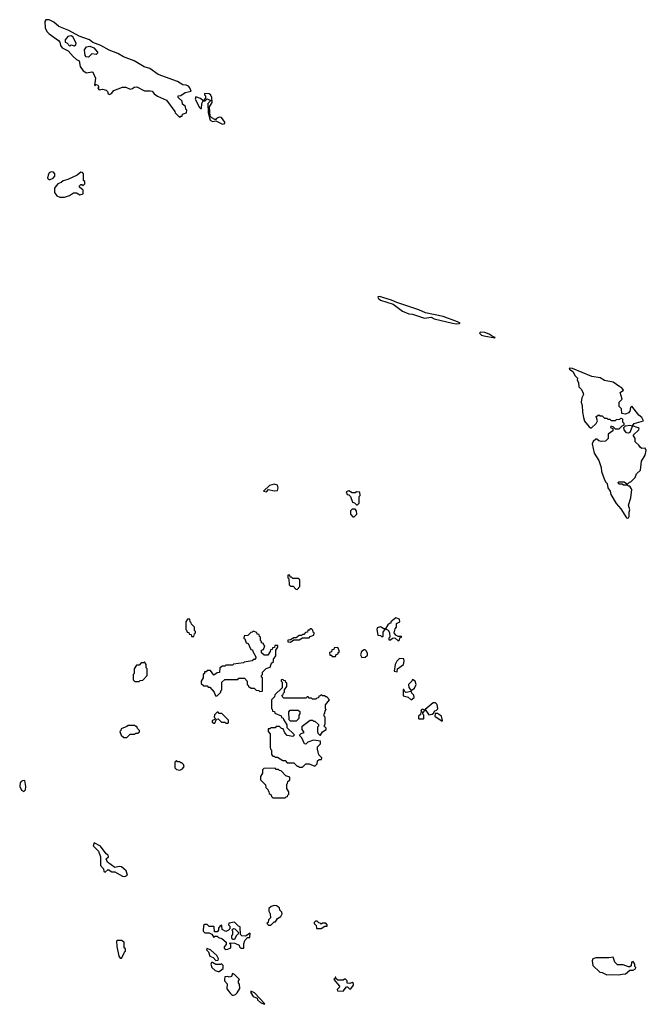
# Model space of a CAD drawing. Extents: x 2889633 to 3052318, y 540750 to 918690.
# Tile 396 of 656: x 2946668 to 2952376, y 804580 to 813550. Entities that reach past the tile are written whole.
import ezdxf

# ---------------------------------------------------------------- set-up
doc = ezdxf.new("R2010")
doc.units = 0

msp = doc.modelspace()

# ---------------------------------------------------------------- linework, layer by layer
at = {"layer": '0CON02XD'}
for points in [[(2948125, 812660), (2948135, 812670), (2948148.3, 812671.7), (2948151.7, 812688.3), (2948188.3, 812701.7), (2948190, 812725), (2948180, 812735), (2948178.3, 812758.3), (2948151.7, 812781.7), (2948148.3, 812808.3), (2948111.7, 812841.7), (2948110, 812855), (2948135, 812860), (2948175, 812886.2), (2948230, 812900), (2948218.3, 812928.3), (2948205, 812943.3), (2948185, 812953.8), (2948155, 812956.7), (2948106.6, 812986.6), (2947929.3, 813049.3), (2947853.3, 813106.7), (2947800.5, 813120.5), (2947710, 813175), (2947612, 813212), (2947562.7, 813242.7), (2947482.9, 813272.9), (2947406.7, 813315), (2947332.9, 813342.9), (2947302.5, 813365), (2947208.8, 813398.8), (2947115, 813452.9), (2947025, 813489.4), (2946978.2, 813528.2), (2946935, 813549.4), (2946905, 813550), (2946896.7, 813535), (2946900, 813475), (2946915, 813442.5), (2946935, 813420), (2947021.2, 813361.2), (2947032, 813345), (2947038.8, 813315), (2947053.3, 813295), (2947110, 813265), (2947153.8, 813215), (2947185, 813187.5), (2947210, 813175), (2947217.5, 813125), (2947245, 813083.3), (2947276.4, 813066.4), (2947325, 813076.2), (2947335, 813072.5), (2947358.3, 813018.3), (2947350, 812955), (2947355, 812950), (2947365, 812960), (2947380, 812955), (2947387.5, 812935), (2947380, 812925), (2947391.7, 812911.7), (2947423, 812917), (2947455, 812907.5), (2947467.5, 812895), (2947473.6, 812873.6), (2947485, 812870), (2947505, 812877.5), (2947526.4, 812903.6), (2947605, 812936.2), (2947635, 812936), (2947675, 812917.5), (2947695, 812922.5), (2947710, 812935), (2947735, 812938.8), (2947805, 812902.5), (2947855, 812903.3), (2947875, 812897.5), (2947893.6, 812873.6), (2947923.9, 812853.9), (2948006.4, 812816.4), (2948080, 812715), (2948085, 812700), (2948125, 812660)], [(2947125, 813310), (2947135, 813320), (2947165, 813312.5), (2947179.3, 813320.7), (2947182.5, 813335), (2947152.5, 813395), (2947135, 813403.3), (2947105, 813397.5), (2947082.5, 813365), (2947082.5, 813345), (2947098.3, 813338.3), (2947125, 813310)], [(2947295, 813210), (2947273, 813213), (2947263, 813223), (2947257.5, 813275), (2947276.4, 813303.6), (2947305, 813308.8), (2947343, 813293), (2947377.5, 813255), (2947377.5, 813245), (2947365, 813233.3), (2947325, 813240), (2947295, 813210)], [(2948515, 812597.5), (2948535, 812603.3), (2948536.7, 812615), (2948505, 812660), (2948485, 812662.5), (2948460.7, 812649.3), (2948455, 812640), (2948445, 812640), (2948417.5, 812655), (2948401.7, 812671.7), (2948397.5, 812755), (2948420, 812795), (2948416.7, 812845), (2948406.2, 812865), (2948392.5, 812875), (2948351.7, 812878.3), (2948350, 812865), (2948360, 812855), (2948360, 812835), (2948340, 812810), (2948358.3, 812811.7), (2948375, 812830), (2948410, 812815), (2948380, 812785), (2948383.3, 812705), (2948403.3, 812635), (2948425, 812622), (2948455, 812630), (2948515, 812597.5)], [(2948325, 812740), (2948327.5, 812785), (2948340, 812810), (2948315, 812832.5), (2948273, 812847), (2948267.5, 812825), (2948305, 812750), (2948315, 812740), (2948325, 812740)], [(2946933, 812093), (2946945, 812093.3), (2946972.3, 812107.7), (2946986.2, 812125), (2946986.7, 812145), (2946975, 812160), (2946955, 812163.3), (2946937.5, 812155), (2946926.2, 812135), (2946920, 812105), (2946933, 812093)], [(2947032.3, 811932.3), (2947075, 811934.2), (2947121.7, 811948.3), (2947157, 811973), (2947185, 811972.5), (2947216.4, 811953.6), (2947245.8, 811964.2), (2947245.9, 811995.9), (2947212.5, 812025), (2947212.5, 812035), (2947225, 812050), (2947235, 812050), (2947245, 812040), (2947260, 812055), (2947260, 812075), (2947250, 812085), (2947250, 812145), (2947238.3, 812158.3), (2947225, 812160), (2947190, 812135), (2947105, 812093.3), (2947065, 812083.3), (2947045, 812066.7), (2947015.9, 812054.1), (2946990, 812025), (2946983.3, 812015), (2946984, 811975), (2947005.8, 811945.8), (2947032.3, 811932.3)], [(2950645, 810778.8), (2950675, 810782.5), (2950680, 810785), (2950655, 810798.8), (2950525.8, 810845.8), (2950365, 810878), (2950305, 810907.5), (2950102.1, 810972.1), (2950055, 810994.2), (2949945, 811028.8), (2949930, 811025), (2949933.2, 811013.2), (2949955, 810994), (2950068.6, 810958.6), (2950153.4, 810893.4), (2950211.2, 810871.2), (2950247, 810867), (2950355, 810832), (2950415, 810838.8), (2950444.2, 810824.2), (2950610, 810785), (2950645, 810778.8)], [(2950995, 810652.5), (2951000, 810655), (2950980, 810660), (2950945.7, 810685.7), (2950905, 810701.2), (2950866.7, 810703.3), (2950857.5, 810695), (2950875, 810676.7), (2950895, 810668.8), (2950995, 810652.5)], [(2952205, 809007.5), (2952215, 809012.5), (2952221.2, 809025), (2952220, 809065), (2952225.7, 809085), (2952214.1, 809125.9), (2952235.8, 809195), (2952245, 809270), (2952225, 809300), (2952215, 809300), (2952205, 809310), (2952168.3, 809308.3), (2952155, 809320), (2952125, 809320), (2952120, 809335), (2952125, 809340), (2952175, 809340), (2952205, 809320), (2952221.7, 809338.3), (2952235, 809340), (2952275, 809380), (2952286.2, 809413.8), (2952324, 809445), (2952332, 809528), (2952365, 809582.5), (2952376, 809625), (2952365, 809647.5), (2952335, 809643.8), (2952322, 809652), (2952307.5, 809675), (2952273.8, 809703.8), (2952273.8, 809735), (2952257.5, 809765), (2952307.5, 809815), (2952310, 809825), (2952303, 809833), (2952250, 809850), (2952225, 809790), (2952215, 809782.5), (2952196.4, 809786.4), (2952173, 809813), (2952170, 809835), (2952185, 809850), (2952225, 809857.5), (2952250, 809850), (2952265, 809870), (2952350, 809895), (2952336.2, 809925), (2952308, 809948), (2952245, 810030), (2952233, 810017), (2952226.4, 809983.6), (2952215, 809967.5), (2952185, 809957.5), (2952151.7, 809961.7), (2952150, 810005), (2952130, 810025), (2952130, 810065), (2952156.7, 810093.3), (2952137.5, 810155), (2952167.5, 810175), (2952152.5, 810195), (2952135, 810206.2), (2952075, 810248), (2951995, 810263.8), (2951955, 810287.5), (2951880.8, 810300.8), (2951705, 810373.3), (2951672.5, 810375), (2951677.5, 810365), (2951707.5, 810345), (2951727.5, 810305), (2951750, 810285), (2951747.5, 810265), (2951757.5, 810245), (2951762.5, 810205), (2951783, 810183), (2951796.4, 810156.4), (2951802.5, 810135), (2951787.5, 810105), (2951782.5, 810065), (2951792.5, 810035), (2951793.3, 809975), (2951802.5, 809925), (2951811.7, 809891.7), (2951855, 809840), (2951875, 809830), (2951918.3, 809871.7), (2951930, 809895), (2951920, 809935), (2951945, 809950), (2951955, 809940), (2951975, 809940), (2951995, 809920), (2952015, 809920), (2952025, 809910), (2952045, 809910), (2952055, 809900), (2952095, 809900), (2952103, 809907), (2952135, 809910), (2952145, 809920), (2952160, 809915), (2952160, 809885), (2952170, 809875), (2952170, 809855), (2952151.7, 809848.3), (2952125, 809820), (2952095, 809820), (2952075, 809840), (2952051.7, 809848.3), (2952050, 809835), (2952070, 809825), (2952070, 809805), (2952030, 809775), (2952030, 809735), (2952005, 809710), (2951965, 809707.5), (2951943, 809713), (2951925, 809730), (2951915, 809730), (2951891.7, 809708.3), (2951883, 809687), (2951900, 809600), (2951943.8, 809535), (2951965, 809470), (2951966.7, 809435), (2951992.5, 809367.5), (2952005, 809340), (2952020, 809325), (2952026.7, 809285), (2952046.2, 809256.2), (2952053.3, 809225), (2952101.7, 809141.7), (2952145, 809092.5), (2952195, 809012.5), (2952205, 809007.5)], [(2948915, 809250), (2948935, 809270), (2948985, 809257.5), (2949015, 809260), (2949022.5, 809285), (2949015, 809310), (2948985, 809320), (2948943, 809307), (2948890, 809255), (2948915, 809250)], [(2949745, 809130), (2949760, 809145), (2949760, 809205), (2949770, 809215), (2949766.4, 809246.4), (2949735, 809250), (2949725, 809240), (2949695, 809240), (2949665, 809257.5), (2949641.7, 809248.3), (2949650, 809225), (2949665, 809220), (2949680, 809205), (2949700, 809155), (2949718.3, 809148.3), (2949735, 809130), (2949745, 809130)], [(2949715, 809020), (2949740, 809045), (2949737, 809077), (2949725, 809090), (2949695, 809090), (2949680, 809075), (2949680, 809045), (2949701.7, 809021.7), (2949715, 809020)], [(2949195, 808360), (2949220, 808385), (2949218.3, 808448.3), (2949205, 808460), (2949155, 808460), (2949145, 808470), (2949131.7, 808471.7), (2949128.3, 808488.3), (2949111.7, 808488.3), (2949110, 808465), (2949120, 808455), (2949121.7, 808401.7), (2949135, 808390), (2949158.3, 808388.3), (2949181.7, 808361.7), (2949195, 808360)], [(2948255, 807930), (2948260, 807955), (2948270, 807965), (2948270, 807975), (2948260, 807985), (2948260, 808015), (2948231.7, 808041.7), (2948230, 808055), (2948220, 808065), (2948218.3, 808088.3), (2948195, 808090), (2948180, 808065), (2948180, 807995), (2948188.3, 807988.3), (2948191.7, 807971.7), (2948208.3, 807968.3), (2948211.7, 807951.7), (2948228.3, 807948.3), (2948231.7, 807931.7), (2948255, 807930)], [(2950115, 807892.5), (2950128.3, 807901.7), (2950131.7, 807918.3), (2950150, 807925), (2950145, 807930), (2950115, 807930), (2950093.3, 807943.3), (2950077.5, 807965), (2950088.3, 808001.7), (2950100, 808015), (2950101.7, 808048.3), (2950130, 808065), (2950128.3, 808088.3), (2950095, 808100), (2950050, 808065), (2950048.3, 808051.7), (2950035, 808050), (2950021.7, 808038.3), (2950000, 808000), (2950025, 807990), (2950037, 807967), (2950040, 807925), (2950030, 807915), (2950031.7, 807901.7), (2950045, 807900), (2950063, 807917), (2950085, 807917.5), (2950115, 807892.5)], [(2948465, 807390), (2948500, 807425), (2948500, 807435), (2948510, 807445), (2948510, 807515), (2948535, 807540), (2948655, 807540), (2948665, 807550), (2948715, 807550), (2948740, 807525), (2948740, 807495), (2948748.3, 807488.3), (2948751.7, 807471.7), (2948765, 807470), (2948775, 807460), (2948805, 807460), (2948821.7, 807441.7), (2948845, 807440), (2948855, 807430), (2948878.3, 807431.7), (2948880, 807555), (2948871.7, 807561.7), (2948870, 807575), (2948880, 807585), (2948880, 807605), (2948911.7, 807638.3), (2948948.3, 807651.7), (2948961.7, 807688.3), (2948978.3, 807701.7), (2948980, 807725), (2949000, 807755), (2949000, 807805), (2949020, 807835), (2949018.3, 807848.3), (2948991.7, 807848.3), (2948988.3, 807831.7), (2948971.7, 807828.3), (2948968.3, 807811.7), (2948951.7, 807808.3), (2948950, 807795), (2948928.3, 807761.7), (2948895, 807760), (2948871.7, 807781.7), (2948870, 807805), (2948888.3, 807811.7), (2948900, 807845), (2948891.7, 807851.7), (2948888.3, 807868.3), (2948871.7, 807871.7), (2948870, 807885), (2948860, 807895), (2948860, 807925), (2948851.7, 807931.7), (2948848.3, 807948.3), (2948831.7, 807951.7), (2948828.3, 807968.3), (2948795, 807980), (2948785, 807970), (2948771.7, 807968.3), (2948745, 807940), (2948711.7, 807938.3), (2948710, 807915), (2948718.3, 807908.3), (2948731.7, 807871.7), (2948748.3, 807868.3), (2948771.7, 807811.7), (2948788.3, 807808.3), (2948790, 807795), (2948820, 807745), (2948820, 807735), (2948808.3, 807721.7), (2948795, 807720), (2948785, 807710), (2948713, 807697), (2948705, 807690), (2948615, 807680), (2948605, 807670), (2948545, 807670), (2948535, 807660), (2948515, 807660), (2948490, 807645), (2948488.3, 807601.7), (2948465, 807600), (2948435, 807580), (2948405, 807620), (2948375, 807620), (2948365, 807610), (2948351.7, 807608.3), (2948350, 807595), (2948340, 807585), (2948340, 807555), (2948320, 807525), (2948321.7, 807501.7), (2948345, 807480), (2948375, 807480), (2948385, 807470), (2948398.3, 807468.3), (2948440, 807425), (2948451.7, 807391.7), (2948465, 807390)], [(2949135, 807880), (2949165, 807900), (2949215, 807900), (2949245, 807920), (2949305, 807920), (2949315, 807930), (2949348.3, 807941.7), (2949350, 807965), (2949341.7, 807971.7), (2949338.3, 807988.3), (2949325, 808000), (2949315, 808000), (2949305, 807990), (2949291.7, 807988.3), (2949288.3, 807971.7), (2949271.7, 807968.3), (2949255, 807950), (2949245, 807950), (2949235, 807940), (2949215, 807940), (2949185, 807920), (2949165, 807920), (2949135, 807900), (2949111.7, 807898.3), (2949111.7, 807881.7), (2949135, 807880)], [(2949975, 807930), (2949980, 807935), (2949978.3, 807971.7), (2950000, 808000), (2949985, 808000), (2949955, 808017.5), (2949925, 808010), (2949920, 807995), (2949931.7, 807941.7), (2949955, 807940), (2949965, 807930), (2949975, 807930)], [(2949545, 807750), (2949551.7, 807768.3), (2949568.3, 807771.7), (2949570, 807785), (2949580, 807795), (2949565, 807830), (2949531.7, 807828.3), (2949528.3, 807811.7), (2949511.7, 807808.3), (2949508.3, 807791.7), (2949490, 807785), (2949491.7, 807761.7), (2949505, 807760), (2949515, 807750), (2949545, 807750)], [(2949785, 807740), (2949815, 807742.5), (2949835, 807760), (2949837.5, 807775), (2949828.3, 807798.3), (2949815, 807810), (2949805, 807810), (2949780, 807795), (2949772.5, 807765), (2949785, 807740)], [(2947755, 807520), (2947765, 807530), (2947788.3, 807531.7), (2947830, 807575), (2947830, 807635), (2947820, 807645), (2947820, 807675), (2947805, 807700), (2947795, 807690), (2947775, 807690), (2947755, 807670), (2947731.7, 807668.3), (2947710, 807635), (2947710, 807595), (2947700, 807585), (2947700, 807535), (2947715, 807520), (2947755, 807520)], [(2950105, 807610), (2950110, 807635), (2950162.5, 807675), (2950170, 807705), (2950168.3, 807728.3), (2950128.3, 807731.7), (2950102.5, 807705), (2950087.5, 807675), (2950080, 807615), (2950105, 807610)], [(2949245, 806740), (2949275, 806770), (2949305, 806770), (2949355, 806750), (2949378.3, 806771.7), (2949381.7, 806798.3), (2949395, 806810), (2949418.3, 806811.7), (2949420, 806825), (2949393, 806853), (2949380, 806905), (2949380, 806925), (2949407, 806953), (2949408.3, 806978.3), (2949345, 806987.5), (2949291.7, 806968.3), (2949275, 806950), (2949261.7, 806951.7), (2949238.3, 807008.3), (2949220, 807025), (2949220, 807035), (2949231.7, 807048.3), (2949260, 807055), (2949240, 807085), (2949240, 807115), (2949315, 807170), (2949335, 807170), (2949345, 807160), (2949355, 807160), (2949388.3, 807128.3), (2949390, 807115), (2949380, 807105), (2949380, 807065), (2949385, 807050), (2949401.7, 807031.7), (2949408.3, 807031.7), (2949427, 807063), (2949460, 807085), (2949460, 807095), (2949442.5, 807115), (2949450, 807135), (2949450, 807195), (2949440, 807205), (2949440, 807225), (2949448.3, 807231.7), (2949450, 807255), (2949460, 807265), (2949452.5, 807272.5), (2949453, 807307), (2949490, 807355), (2949465, 807380), (2949455, 807380), (2949445, 807390), (2949425, 807390), (2949415, 807400), (2949405, 807390), (2949391.7, 807388.3), (2949388.3, 807371.7), (2949375, 807370), (2949365, 807360), (2949335, 807360), (2949325, 807370), (2949305, 807370), (2949295, 807380), (2949285, 807380), (2949275, 807370), (2949075, 807370), (2949061.7, 807381.7), (2949060, 807395), (2949068.3, 807401.7), (2949070, 807415), (2949080, 807425), (2949080, 807445), (2949100, 807475), (2949100, 807505), (2949091.7, 807511.7), (2949088.3, 807528.3), (2949075, 807530), (2949065, 807540), (2949050, 807535), (2949050, 807525), (2949060, 807515), (2949058.3, 807461.7), (2948991.7, 807398.3), (2948988.3, 807381.7), (2948960, 807355), (2948960, 807275), (2948968.3, 807268.3), (2948971.7, 807251.7), (2948988.3, 807248.3), (2948991.7, 807231.7), (2949048.3, 807208.3), (2949051.7, 807191.7), (2949068.3, 807188.3), (2949070, 807175), (2949100, 807125), (2949101.7, 807101.7), (2949170, 807035), (2949155, 807020), (2949105, 807030), (2949081.7, 807051.7), (2949068.3, 807088.3), (2949051.7, 807091.7), (2949035, 807110), (2949005, 807110), (2948995, 807100), (2948955, 807100), (2948945, 807090), (2948931.7, 807088.3), (2948930, 807065), (2948950, 807045), (2948950, 806925), (2948953, 806903), (2948960, 806895), (2948960, 806855), (2948975, 806840), (2948985, 806840), (2948995, 806830), (2949015, 806830), (2949065, 806800), (2949085, 806800), (2949105, 806780), (2949165, 806780), (2949195, 806750), (2949205, 806750), (2949215, 806740), (2949245, 806740)], [(2950235, 807440), (2950265, 807460), (2950280, 807495), (2950270, 807525), (2950245, 807540), (2950240, 807525), (2950210, 807495), (2950212.5, 807465), (2950235, 807440)], [(2950235, 807352.5), (2950260, 807375), (2950257, 807397), (2950240, 807415), (2950238.3, 807428.3), (2950185, 807420), (2950171.7, 807431.7), (2950168.3, 807448.3), (2950161.7, 807448.3), (2950161.7, 807391.7), (2950207, 807377), (2950235, 807352.5)], [(2950395, 807217.5), (2950425, 807222.5), (2950438.3, 807231.7), (2950450, 807255), (2950465, 807260), (2950477, 807273), (2950471.7, 807311.7), (2950457, 807327), (2950435, 807327.5), (2950360, 807265), (2950395, 807217.5)], [(2948565, 807140), (2948570, 807145), (2948568.3, 807168.3), (2948508.3, 807228.3), (2948485, 807230), (2948475, 807240), (2948465, 807240), (2948441.7, 807218.3), (2948440, 807195), (2948450, 807185), (2948438.3, 807171.7), (2948420, 807165), (2948421.7, 807151.7), (2948435, 807140), (2948445, 807140), (2948461.7, 807178.3), (2948475, 807180), (2948505, 807150), (2948535, 807150), (2948545, 807140), (2948565, 807140)], [(2949185, 807160), (2949135, 807160), (2949121.7, 807171.7), (2949120, 807245), (2949131.7, 807258.3), (2949205, 807260), (2949218.3, 807248.3), (2949220, 807225), (2949210, 807215), (2949210, 807185), (2949185, 807160)], [(2950345, 807180), (2950350, 807185), (2950350, 807215), (2950341.7, 807221.7), (2950340, 807235), (2950360, 807260), (2950335, 807270), (2950323, 807257), (2950330, 807245), (2950321.7, 807238.3), (2950318.3, 807221.7), (2950300, 807205), (2950300, 807185), (2950305, 807180), (2950345, 807180)], [(2950515, 807160), (2950520, 807165), (2950510, 807205), (2950475, 807230), (2950451.7, 807228.3), (2950450, 807205), (2950515, 807160)], [(2947645, 807010), (2947675, 807040), (2947715, 807040), (2947725, 807050), (2947745, 807050), (2947758.3, 807061.7), (2947760, 807075), (2947741.7, 807091.7), (2947735, 807110), (2947725, 807110), (2947715, 807120), (2947655, 807120), (2947645, 807110), (2947591.7, 807088.3), (2947590, 807075), (2947580, 807065), (2947591.7, 807031.7), (2947615, 807010), (2947645, 807010)], [(2948125, 806712.5), (2948150, 806725), (2948167, 806747), (2948160, 806765), (2948145, 806780), (2948135, 806780), (2948125, 806790), (2948105, 806790), (2948095, 806800), (2948080, 806785), (2948080, 806735), (2948095, 806720), (2948125, 806712.5)], [(2949085, 806460), (2949095, 806470), (2949108.3, 806471.7), (2949110, 806485), (2949120, 806495), (2949120, 806515), (2949100, 806545), (2949100, 806585), (2949108.3, 806591.7), (2949111.7, 806608.3), (2949130, 806625), (2949128.3, 806648.3), (2949091.7, 806661.7), (2949048.3, 806708.3), (2949035, 806710), (2949025, 806720), (2949005, 806720), (2948995, 806730), (2948891.7, 806728.3), (2948880, 806715), (2948880, 806685), (2948860, 806655), (2948860, 806625), (2948908.3, 806578.3), (2948910, 806555), (2948928.3, 806538.3), (2948930, 806525), (2948938.3, 806518.3), (2948941.7, 806501.7), (2948958.3, 806488.3), (2948961.7, 806471.7), (2948975, 806460), (2949085, 806460)], [(2946705, 806520), (2946720, 806535), (2946722.5, 806565), (2946715, 806617.5), (2946693, 806617), (2946681.7, 806608.3), (2946673, 806597), (2946667.5, 806565), (2946685, 806530), (2946705, 806520)], [(2947625, 805743.8), (2947650, 805755), (2947636.7, 805795), (2947595, 805831.2), (2947575, 805836.2), (2947535, 805827.5), (2947466.1, 805876.1), (2947456.7, 805905), (2947476.7, 805925), (2947475, 805940), (2947455, 805950), (2947405, 806021.2), (2947345, 806050), (2947337.5, 806025), (2947385.6, 805975.6), (2947402.5, 805925), (2947403.3, 805845), (2947430, 805815), (2947435, 805790), (2947447, 805783), (2947475, 805807.5), (2947508.3, 805788.3), (2947535, 805787.5), (2947605, 805746.7), (2947625, 805743.8)], [(2948955, 805300), (2948985, 805330), (2948998.3, 805331.7), (2949017, 805363), (2949045, 805380), (2949057.5, 805405), (2949055, 805420), (2949038.3, 805438.3), (2949035, 805460), (2949007, 805477), (2948985, 805480), (2948958.3, 805471.7), (2948938.3, 805451.7), (2948938.3, 805428.3), (2948950, 805405), (2948951.7, 805368.3), (2948935, 805350), (2948930, 805325), (2948920, 805315), (2948935, 805300), (2948955, 805300)], [(2948545, 805080), (2948565, 805082.5), (2948590, 805095), (2948590, 805125), (2948580, 805135), (2948585, 805140), (2948627, 805137), (2948668.3, 805118.3), (2948670, 805105), (2948681.7, 805091.7), (2948708.3, 805091.7), (2948708.3, 805131.7), (2948718.3, 805161.7), (2948741.7, 805188.3), (2948765, 805190), (2948768.3, 805228.3), (2948725, 805200), (2948690, 805205), (2948680, 805215), (2948677, 805287), (2948661.7, 805291.7), (2948625, 805327.5), (2948571.7, 805318.3), (2948570, 805305), (2948581.7, 805291.7), (2948581.7, 805268.3), (2948570, 805255), (2948545, 805242.5), (2948511.7, 805261.7), (2948510, 805295), (2948505, 805300), (2948492.5, 805295), (2948480, 805275), (2948480, 805255), (2948465, 805240), (2948441.7, 805241.7), (2948440, 805285), (2948435, 805290), (2948395, 805290), (2948375, 805307.5), (2948353, 805307), (2948341.7, 805298.3), (2948340, 805245), (2948355, 805230), (2948395, 805230), (2948418.3, 805218.3), (2948435, 805190), (2948445, 805200), (2948465, 805200), (2948478.3, 805188.3), (2948508.3, 805178.3), (2948550, 805145), (2948550, 805125), (2948530, 805105), (2948531.7, 805091.7), (2948545, 805080)], [(2949415, 805270), (2949448.3, 805291.7), (2949468.3, 805291.7), (2949470, 805305), (2949455, 805320), (2949425, 805320), (2949415, 805310), (2949405, 805320), (2949391.7, 805321.7), (2949378.3, 805338.3), (2949361.7, 805338.3), (2949350, 805325), (2949350, 805315), (2949367.5, 805297.5), (2949370, 805275), (2949375, 805270), (2949415, 805270)], [(2948625, 805170), (2948605, 805170), (2948600, 805185), (2948600, 805205), (2948610, 805215), (2948610, 805245), (2948600, 805255), (2948615, 805270), (2948628.3, 805268.3), (2948660, 805235), (2948658.3, 805221.7), (2948640, 805205), (2948625, 805170)], [(2947595, 805000), (2947620, 805045), (2947621.7, 805058.3), (2947630, 805065), (2947630, 805085), (2947620, 805095), (2947620, 805145), (2947595, 805160), (2947555, 805160), (2947550, 805155), (2947553, 805107), (2947571.7, 805018.3), (2947581.7, 805001.7), (2947595, 805000)], [(2948455, 804980), (2948475, 804982.5), (2948480, 804995), (2948462.5, 805025), (2948405, 805076.7), (2948371.7, 805088.3), (2948370, 805075), (2948387, 805057), (2948400, 805020), (2948430, 805005), (2948455, 804980)], [(2952125, 804847.5), (2952155, 804853.3), (2952185, 804857.5), (2952225, 804890), (2952255, 804890), (2952278.3, 804901.7), (2952280, 804915), (2952270, 804925), (2952270, 804945), (2952255, 804970), (2952240, 804965), (2952238.3, 804931.7), (2952225, 804920), (2952215, 804920), (2952165, 804940), (2952115, 804940), (2952090, 804965), (2952075, 805010), (2952035, 805002.5), (2951915, 805002.5), (2951890, 804995), (2951882.5, 804975), (2951890, 804935), (2951953, 804873), (2951975, 804870), (2952015, 804847.5), (2952065, 804852.5), (2952125, 804847.5)], [(2948475, 804877.5), (2948485, 804880), (2948520, 804905), (2948520, 804935), (2948505, 804950), (2948497.5, 804942.5), (2948455, 804942.5), (2948425, 804960), (2948415, 804960), (2948410, 804945), (2948417.5, 804915), (2948449.3, 804889.3), (2948475, 804877.5)], [(2948615, 804662.5), (2948635, 804670), (2948650, 804685), (2948672.5, 804725), (2948670, 804765), (2948660, 804775), (2948660, 804795), (2948670, 804805), (2948625, 804852.5), (2948605, 804860), (2948597, 804833), (2948575, 804827.5), (2948565, 804832.5), (2948535, 804830), (2948532.5, 804805), (2948533.3, 804795), (2948557, 804767), (2948555, 804720), (2948587, 804677), (2948603, 804663), (2948615, 804662.5)], [(2949615, 804700), (2949645, 804740), (2949655, 804740), (2949671.7, 804721.7), (2949685, 804720), (2949710, 804755), (2949708.3, 804768.3), (2949695, 804780), (2949675, 804770), (2949651.7, 804771.7), (2949650, 804795), (2949635, 804810), (2949625, 804810), (2949615, 804800), (2949565, 804800), (2949551.7, 804811.7), (2949548.3, 804828.3), (2949541.7, 804828.3), (2949540, 804815), (2949530, 804805), (2949580, 804745), (2949578.3, 804731.7), (2949560, 804715), (2949561.7, 804701.7), (2949615, 804700)], [(2948895, 804580), (2948900, 804585), (2948807.5, 804685), (2948771.7, 804698.3), (2948772.5, 804685), (2948795, 804652.5), (2948830, 804635), (2948835, 804620), (2948860, 804595), (2948895, 804580)]]:
    msp.add_lwpolyline(points, dxfattribs=at)

doc.saveas('drawing.dxf')
